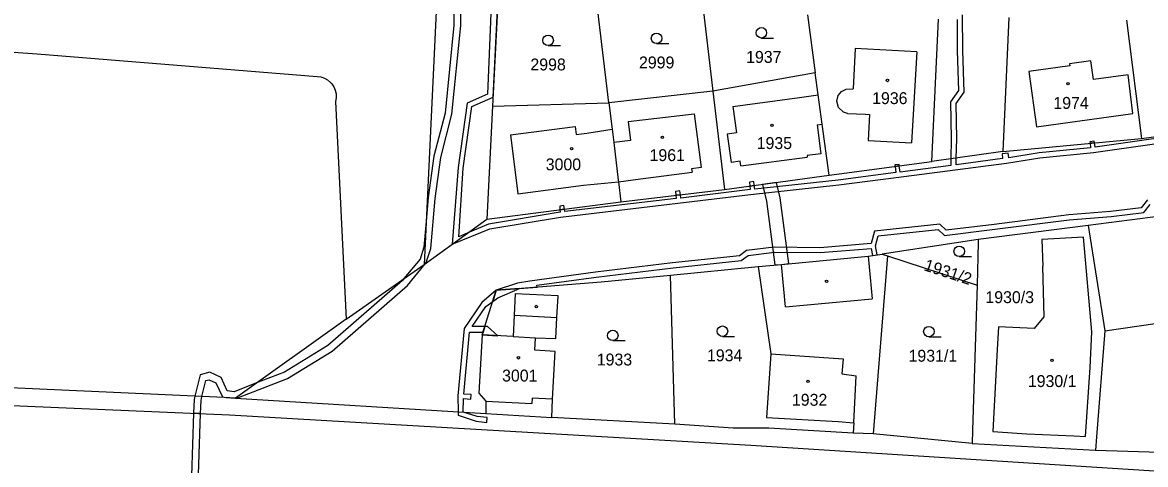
# Model space of a CAD drawing. Extents: x -869103 to -863415, y -1015889 to -1012477.
# Drawn here: x -866349.1 to -866188.4, y -1014217.9 to -1014154.8 of the extents above; entities that cross this region are included whole.
import ezdxf

# ---------------------------------------------------------------- set-up
doc = ezdxf.new("R2010")
doc.units = 0
for name, color, linetype in [('Hranice parcel', 7, 'Continuous'), ('Parcelní čísla', 7, 'Continuous'), ('Vnitřní kresba', 7, 'Continuous'), ('Věcná břemena k části', 7, 'Continuous'), ('Značky budov', 7, 'Continuous'), ('Značky kultur', 7, 'Continuous')]:
    doc.layers.add(name, color=color, linetype=linetype)

msp = doc.modelspace()

# ---------------------------------------------------------------- linework, layer by layer
at = {"layer": 'Hranice parcel'}
for p, q in [((-866286.81, -1014087.61), (-866291.63, -1014189.39)), ((-866281.07, -1014151.94), (-866281.83, -1014166.74)), ((-866265.2, -1014166.26), (-866266.88, -1014152.34)), ((-866251.68, -1014153.26), (-866250.32, -1014164.63)), ((-866236.8, -1014153.7), (-866235.68, -1014161.98)), ((-866207.98, -1014154.1), (-866208.87, -1014173.25)), ((-866219.02, -1014174.67), (-866218.08, -1014154.32)), ((-866191.18, -1014154.45), (-866189.02, -1014171.36)), ((-866235.68, -1014161.98), (-866250.32, -1014164.63)), ((-866250.32, -1014164.63), (-866265.2, -1014166.26)), ((-866250.32, -1014164.63), (-866248.64, -1014178.68)), ((-866304.28, -1014166.07), (-866302.79, -1014197.18)), ((-866281.83, -1014166.74), (-866282.66, -1014182.9)), ((-866281.83, -1014166.74), (-866265.2, -1014166.26)), ((-866265.2, -1014166.26), (-866264.74, -1014170.03)), ((-866189.02, -1014171.36), (-866173.27, -1014169.16)), ((-866208.87, -1014173.25), (-866189.02, -1014171.36)), ((-866208.87, -1014173.25), (-866219.02, -1014174.67)), ((-866233.69, -1014176.62), (-866219.02, -1014174.67)), ((-866248.64, -1014178.68), (-866233.69, -1014176.62)), ((-866263.49, -1014180.41), (-866248.64, -1014178.68)), ((-866155.11, -1014178.35), (-866196.64, -1014183.82)), ((-866282.66, -1014182.9), (-866263.49, -1014180.41)), ((-866291.63, -1014189.39), (-866282.66, -1014182.9)), ((-866196.64, -1014183.82), (-866212.37, -1014185.79)), ((-866196.64, -1014183.82), (-866194.26, -1014198.87)), ((-866212.37, -1014185.79), (-866226.11, -1014187.89)), ((-866226.11, -1014187.89), (-866225.36, -1014188.13)), ((-866302.79, -1014197.18), (-866291.63, -1014189.39)), ((-866243.84, -1014189.67), (-866240.51, -1014189.35)), ((-866225.36, -1014188.13), (-866227.4, -1014213.55)), ((-866225.36, -1014188.13), (-866212.51, -1014192.33)), ((-866266.32, -1014191.85), (-866256.4, -1014190.91)), ((-866256.4, -1014190.91), (-866243.84, -1014189.67)), ((-866255.79, -1014212.17), (-866256.4, -1014190.91)), ((-866243.84, -1014189.67), (-866242.02, -1014202.13)), ((-866302.79, -1014197.18), (-866318.6, -1014208.46)), ((-866318.6, -1014208.46), (-866282.79, -1014210.67)), ((-866282.79, -1014210.67), (-866273.36, -1014211.22)), ((-866255.79, -1014212.17), (-866273.36, -1014211.22)), ((-866227.4, -1014213.55), (-866230.26, -1014213.47)), ((-866213.25, -1014214.94), (-866227.4, -1014213.55)), ((-866213.25, -1014214.94), (-866195.61, -1014215.89)), ((-866195.61, -1014215.89), (-866157.91, -1014217.13))]:
    msp.add_line(p, q, dxfattribs=at)
for points in [[(-866402.32, -1014155.15), (-866392.36, -1014156.1), (-866346.96, -1014159.28), (-866306.92, -1014162.51)], [(-866233.69, -1014176.62), (-866234.68, -1014169.33), (-866235.25, -1014165.14), (-866235.68, -1014161.98)], [(-866306.92, -1014162.51), (-866306.39, -1014162.58), (-866305.89, -1014162.75), (-866305.42, -1014163.01), (-866305.01, -1014163.35), (-866304.82, -1014163.56), (-866304.53, -1014164), (-866304.32, -1014164.49), (-866304.21, -1014165.01), (-866304.19, -1014165.54), (-866304.28, -1014166.07)], [(-866264.74, -1014170.03), (-866264.51, -1014171.95), (-866263.86, -1014177.34)], [(-866564.4, -1014173.04), (-866551.48, -1014178.53), (-866472.75, -1014197.95), (-866443.8, -1014203.39), (-866405.07, -1014207.18), (-866319.44, -1014210.83), (-866244.9, -1014215.2), (-866146.71, -1014221.41), (-866140.03, -1014222.02), (-866096, -1014224.25), (-866069.13, -1014227.25), (-866022.19, -1014235.66), (-865901.45, -1014259.75)], [(-866263.86, -1014177.34), (-866263.84, -1014177.54), (-866263.49, -1014180.41)], [(-866212.37, -1014185.79), (-866212.37, -1014186.23), (-866212.51, -1014192.33)], [(-866203.18, -1014189.67), (-866202.98, -1014196.87), (-866204.37, -1014198.53), (-866209.48, -1014198.28), (-866209.67, -1014201.51), (-866209.82, -1014204.25), (-866210.31, -1014213.22), (-866205.45, -1014213.55), (-866198.71, -1014213.85), (-866197.04, -1014213.96), (-866196.37, -1014204.09), (-866196.11, -1014198.97), (-866197.32, -1014185.48), (-866203.3, -1014185.79), (-866203.12, -1014189.61), (-866203.18, -1014189.67)], [(-866240.51, -1014189.35), (-866228.1, -1014188.2), (-866226.11, -1014187.89)], [(-866283.32, -1014199.44), (-866281.31, -1014193.06), (-866266.32, -1014191.85)], [(-866212.51, -1014192.33), (-866213.19, -1014213.02), (-866213.25, -1014214.94)], [(-866273.36, -1014211.22), (-866273.26, -1014208.63), (-866272.89, -1014201.79), (-866275.81, -1014201.63), (-866275.71, -1014199.85), (-866272.79, -1014199.93), (-866272.63, -1014196.96), (-866272.46, -1014193.85), (-866278.59, -1014193.58), (-866278.74, -1014196.63), (-866278.89, -1014199.68), (-866283.32, -1014199.44)], [(-866194.26, -1014198.87), (-866174.61, -1014195.99), (-866156.38, -1014196.67)], [(-866194.26, -1014198.87), (-866195.46, -1014214), (-866195.61, -1014215.89)], [(-866283.32, -1014199.44), (-866283.8, -1014207.76), (-866282.78, -1014208.89), (-866282.79, -1014210.67)], [(-866242.02, -1014202.13), (-866242.66, -1014211.21), (-866232.41, -1014211.82), (-866230.18, -1014212.01), (-866230.26, -1014213.47)], [(-866318.6, -1014208.46), (-866320.24, -1014208.36), (-866394.12, -1014205.05), (-866406.4, -1014204.62)], [(-866230.26, -1014213.47), (-866242.33, -1014212.75), (-866247.44, -1014212.75), (-866255.79, -1014212.17)]]:
    msp.add_lwpolyline(points, dxfattribs=at)
at = {"layer": 'Vnitřní kresba'}
for p, q in [((-866229.98, -1014158.53), (-866230.28, -1014164.27)), ((-866221.18, -1014159.01), (-866229.98, -1014158.53)), ((-866221.18, -1014159.01), (-866221.9, -1014172.01)), ((-866196.27, -1014160.29), (-866199.34, -1014160.71)), ((-866195.91, -1014162.93), (-866196.27, -1014160.29)), ((-866199.3, -1014161), (-866205.12, -1014161.79)), ((-866205.12, -1014161.79), (-866204.05, -1014169.7)), ((-866199.34, -1014160.71), (-866199.3, -1014161)), ((-866190.94, -1014162.26), (-866195.91, -1014162.93)), ((-866190.26, -1014167.82), (-866190.94, -1014162.26)), ((-866237.93, -1014165.52), (-866235.25, -1014165.14)), ((-866232.58, -1014166.06), (-866232.39, -1014165.23)), ((-866232.39, -1014165.23), (-866231.91, -1014164.66)), ((-866231.91, -1014164.66), (-866231.25, -1014164.33)), ((-866231.25, -1014164.33), (-866230.28, -1014164.27)), ((-866247.45, -1014166.78), (-866237.93, -1014165.52)), ((-866247.45, -1014166.78), (-866246.94, -1014170.58)), ((-866232.36, -1014166.93), (-866232.58, -1014166.06)), ((-866231.64, -1014167.59), (-866232.36, -1014166.93)), ((-866262.45, -1014168.96), (-866253.01, -1014167.83)), ((-866253.01, -1014167.83), (-866251.99, -1014175.52)), ((-866231.07, -1014167.78), (-866231.64, -1014167.59)), ((-866231.07, -1014167.78), (-866228.49, -1014167.9)), ((-866228.49, -1014167.9), (-866227.91, -1014167.93)), ((-866227.91, -1014167.93), (-866228.12, -1014171.66)), ((-866204.05, -1014169.7), (-866190.26, -1014167.82)), ((-866279.29, -1014170.87), (-866270.03, -1014169.68)), ((-866270.03, -1014169.68), (-866269.88, -1014170.82)), ((-866268.36, -1014170.62), (-866264.74, -1014170.03)), ((-866262.45, -1014168.96), (-866262.1, -1014171.64)), ((-866235.42, -1014169.43), (-866234.68, -1014169.33)), ((-866235.42, -1014169.43), (-866234.89, -1014173.55)), ((-866279.29, -1014170.87), (-866278.2, -1014179.27)), ((-866269.88, -1014170.82), (-866268.36, -1014170.62)), ((-866262.1, -1014171.64), (-866264.51, -1014171.95)), ((-866246.94, -1014170.58), (-866248.26, -1014170.75)), ((-866248.26, -1014170.75), (-866247.73, -1014174.78)), ((-866228.12, -1014171.66), (-866221.9, -1014172.01)), ((-866246.41, -1014174.6), (-866247.73, -1014174.78)), ((-866246.32, -1014175.27), (-866246.41, -1014174.6)), ((-866246.32, -1014175.27), (-866236.83, -1014174.04)), ((-866234.89, -1014173.55), (-866236.86, -1014173.8)), ((-866236.86, -1014173.8), (-866236.83, -1014174.04)), ((-866261.38, -1014177.22), (-866253.31, -1014176.17)), ((-866251.99, -1014175.52), (-866253.36, -1014175.7)), ((-866253.36, -1014175.7), (-866253.31, -1014176.17)), ((-866278.2, -1014179.27), (-866268.85, -1014178.06)), ((-866268.85, -1014178.06), (-866263.84, -1014177.54)), ((-866263.84, -1014177.54), (-866261.38, -1014177.22)), ((-866239.95, -1014195.42), (-866240.51, -1014189.35)), ((-866228.1, -1014188.2), (-866227.53, -1014194.27)), ((-866239.95, -1014195.42), (-866227.53, -1014194.27)), ((-866278.74, -1014196.63), (-866272.63, -1014196.96)), ((-866278.89, -1014199.68), (-866275.71, -1014199.85)), ((-866242.02, -1014202.13), (-866231.69, -1014202.86)), ((-866231.69, -1014202.86), (-866231.86, -1014205.01)), ((-866231.86, -1014205.01), (-866229.82, -1014205.26)), ((-866230.18, -1014212.01), (-866229.82, -1014205.26)), ((-866276.18, -1014208.47), (-866276.22, -1014209.25)), ((-866273.26, -1014208.63), (-866276.18, -1014208.47)), ((-866282.78, -1014208.89), (-866276.22, -1014209.25))]:
    msp.add_line(p, q, dxfattribs=at)
at = {"layer": 'Věcná břemena k části'}
for points in [[(-866287.3, -1014144.25), (-866287.35, -1014155.19), (-866288.63, -1014167.74), (-866290.22, -1014173.88), (-866291.02, -1014179.82), (-866291.36, -1014183.73), (-866291.64, -1014186.91), (-866292.21, -1014188.61), (-866294.5, -1014191.39), (-866294.71, -1014191.65), (-866305.38, -1014200.94), (-866311.61, -1014204.76), (-866315.58, -1014206.3), (-866318.78, -1014207.55), (-866319.77, -1014207.4), (-866320.64, -1014205.52), (-866322.25, -1014204.77), (-866323.66, -1014205.12), (-866324.41, -1014208.17), (-866324.53, -1014208.68), (-866324.59, -1014210.61), (-866323.59, -1014210.65), (-866323.53, -1014208.82), (-866323.39, -1014208.22), (-866322.84, -1014205.94), (-866322.35, -1014205.83), (-866321.4, -1014206.28), (-866320.45, -1014208.3), (-866319.92, -1014208.38), (-866318.6, -1014208.46), (-866318.41, -1014208.47), (-866311.17, -1014205.66), (-866304.78, -1014201.74), (-866293.99, -1014192.35), (-866291.46, -1014189.27), (-866291.33, -1014189.11), (-866290.66, -1014187.11), (-866290.02, -1014179.94), (-866289.24, -1014174.08), (-866287.65, -1014167.92), (-866286.35, -1014155.25), (-866286.3, -1014144.29)], [(-866281.9, -1014148.86), (-866282.56, -1014165.04)], [(-866215.41, -1014154.37), (-866215.39, -1014158.83), (-866215.2, -1014164.51), (-866216.35, -1014166.12), (-866216.25, -1014171.41), (-866216.29, -1014174.29), (-866216.31, -1014175.22), (-866223.52, -1014176.17), (-866223.67, -1014175.29), (-866224.27, -1014175.37), (-866224.18, -1014176.25), (-866232.4, -1014177.31), (-866244.33, -1014178.61), (-866244.4, -1014178.1), (-866245.03, -1014178.18), (-866244.99, -1014178.68), (-866254.89, -1014179.88), (-866254.96, -1014179.42), (-866255.61, -1014179.49), (-866255.56, -1014179.96), (-866271.49, -1014181.82), (-866271.55, -1014181.46), (-866272.19, -1014181.54), (-866272.16, -1014181.91), (-866282.42, -1014183.59), (-866285.35, -1014184.85), (-866286.64, -1014185.4), (-866286.06, -1014175.6), (-866284.82, -1014166.82), (-866281.76, -1014165.45), (-866281.07, -1014151.94)], [(-866196.32, -1014172.69), (-866203.64, -1014173.44), (-866207.98, -1014174.12), (-866208.1, -1014173.48), (-866208.97, -1014173.57), (-866208.91, -1014174.24), (-866215.55, -1014175.12), (-866215.53, -1014174.18), (-866215.45, -1014171.41), (-866215.55, -1014166.36), (-866214.4, -1014164.75), (-866214.59, -1014158.81), (-866214.61, -1014153.69)], [(-866282.56, -1014165.04), (-866285.46, -1014166.34), (-866286.76, -1014175.52), (-866287.59, -1014186.47), (-866282.22, -1014184.27), (-866272.11, -1014182.6), (-866244.93, -1014179.37), (-866232.32, -1014178.01), (-866224.12, -1014176.95), (-866208.35, -1014174.88), (-866203.56, -1014174.14), (-866195.88, -1014173.35), (-866161.33, -1014168.45)], [(-866178.58, -1014170.2), (-866195.66, -1014172.61), (-866195.75, -1014172), (-866196.39, -1014172.06), (-866196.32, -1014172.69)], [(-866188.18, -1014180.13), (-866189.07, -1014181.27), (-866193.44, -1014181.82), (-866199.44, -1014182.28), (-866210.09, -1014183.64), (-866216.98, -1014184.47), (-866217.89, -1014183.61), (-866227.21, -1014184.62), (-866227.7, -1014186.37), (-866235.02, -1014186.97), (-866241.55, -1014186.89), (-866245.53, -1014187.39), (-866246.53, -1014188.13), (-866256.08, -1014189.15), (-866267.11, -1014190.46), (-866276.52, -1014191.75), (-866278.26, -1014192.05), (-866281.31, -1014193.06), (-866277.96, -1014192.79), (-866275.47, -1014192.59), (-866275.5, -1014192.31), (-866267.03, -1014191.16), (-866256, -1014189.85), (-866246.27, -1014188.81), (-866245.27, -1014188.07), (-866241.51, -1014187.59), (-866235, -1014187.67), (-866227.71, -1014187.07), (-866227.5, -1014188.11), (-866226.82, -1014188), (-866227.07, -1014186.71), (-866226.67, -1014185.26), (-866218.13, -1014184.35), (-866217.22, -1014185.21), (-866210.01, -1014184.34), (-866199.36, -1014182.98), (-866193.36, -1014182.52), (-866188.69, -1014181.93), (-866187.8, -1014180.79)], [(-866323.87, -1014219.36), (-866323.59, -1014210.65), (-866324.59, -1014210.61), (-866324.87, -1014219.56)]]:
    msp.add_lwpolyline(points, dxfattribs=at)
for points in [[(-866196.39, -1014172.06), (-866195.75, -1014172), (-866195.79, -1014171.77), (-866196.41, -1014171.83)], [(-866224.27, -1014175.37), (-866223.67, -1014175.29), (-866223.7, -1014175.1), (-866224.29, -1014175.14)], [(-866245.03, -1014178.18), (-866244.4, -1014178.1), (-866244.48, -1014177.52), (-866245.08, -1014177.6)], [(-866241.46, -1014189.44), (-866240.51, -1014189.35), (-866239.47, -1014189.25), (-866240.71, -1014179.85), (-866241.24, -1014177.66), (-866243.23, -1014177.93), (-866242.65, -1014180.33)], [(-866255.66, -1014178.95), (-866255.61, -1014179.49), (-866254.96, -1014179.42), (-866255.05, -1014178.86)], [(-866272.19, -1014181.54), (-866271.55, -1014181.46), (-866271.63, -1014180.96), (-866272.23, -1014181.04)], [(-866281.31, -1014193.06), (-866281.81, -1014194.66), (-866281.08, -1014194.13), (-866277.96, -1014192.79)], [(-866281.81, -1014194.66), (-866281.31, -1014193.06), (-866283.39, -1014194.82), (-866285.9, -1014198.51), (-866286.78, -1014208.12), (-866286.77, -1014210.42), (-866286.76, -1014210.9), (-866284.18, -1014211.75), (-866282.67, -1014211.93), (-866282.59, -1014211.23), (-866284.02, -1014211.07), (-866286.06, -1014210.47), (-866285.99, -1014208.51), (-866284.94, -1014208.59), (-866284.87, -1014207.96), (-866285.95, -1014207.88), (-866285.14, -1014199.05), (-866283.19, -1014199.03), (-866282.94, -1014198.23), (-866284.75, -1014198.24), (-866282.81, -1014195.38)], [(-866282.56, -1014198.23), (-866282.94, -1014198.23), (-866283.19, -1014199.03), (-866283.32, -1014199.44), (-866281.09, -1014199.56)]]:
    msp.add_lwpolyline(points, close=True, dxfattribs=at)
at = {"layer": 'Značky budov'}
for centre in [(-866225.36, -1014163.08), (-866199.53, -1014163.53), (-866241.87, -1014169.48), (-866257.55, -1014171.22), (-866270.53, -1014172.83), (-866234.07, -1014191.78), (-866275.58, -1014195.38), (-866278.13, -1014202.7), (-866201.84, -1014203.05), (-866236.72, -1014206.06)]:
    msp.add_circle(centre, 0.175, dxfattribs=at)
at = {"layer": 'Značky kultur'}
for p, q in [((-866243.39, -1014157.02), (-866241.64, -1014157.02)), ((-866273.89, -1014158.1), (-866272.14, -1014158.1)), ((-866258.38, -1014157.81), (-866256.63, -1014157.81)), ((-866215.1, -1014188.24), (-866213.35, -1014188.24)), ((-866264.64, -1014200.25), (-866262.89, -1014200.25)), ((-866248.96, -1014199.65), (-866247.21, -1014199.65)), ((-866219.44, -1014199.71), (-866217.69, -1014199.71))]:
    msp.add_line(p, q, dxfattribs=at)
for centre in [(-866243.39, -1014156.27), (-866273.89, -1014157.35), (-866258.38, -1014157.06), (-866215.1, -1014187.49), (-866264.64, -1014199.5), (-866248.96, -1014198.9), (-866219.44, -1014198.96)]:
    msp.add_circle(centre, 0.75, dxfattribs=at)

# ---------------------------------------------------------------- texts
at = {"layer": 'Parcelní čísla'}
for s, p in [('1937', (-866245.57, -1014160.57)), ('2998', (-866276.42, -1014161.65)), ('2999', (-866260.89, -1014161.36)), ('1936', (-866227.55, -1014166.46)), ('1974', (-866201.63, -1014167.14)), ('1935', (-866244.06, -1014172.88)), ('1961', (-866259.38, -1014174.6)), ('3000', (-866274.23, -1014175.92)), ('1930/3', (-866211.35, -1014194.89)), ('1933', (-866266.93, -1014203.8)), ('1934', (-866251.17, -1014203.2)), ('1931/1', (-866222.34, -1014203.26)), ('3001', (-866280.47, -1014206.09)), ('1930/1', (-866205.28, -1014206.88)), ('1932', (-866239.02, -1014209.55))]:
    msp.add_text(s, height=1.7, dxfattribs=at).set_placement(p)
msp.add_text('1931/2', height=1.7, rotation=342, dxfattribs=at).set_placement((-866220.26, -1014190.17))

doc.saveas('drawing.dxf')
